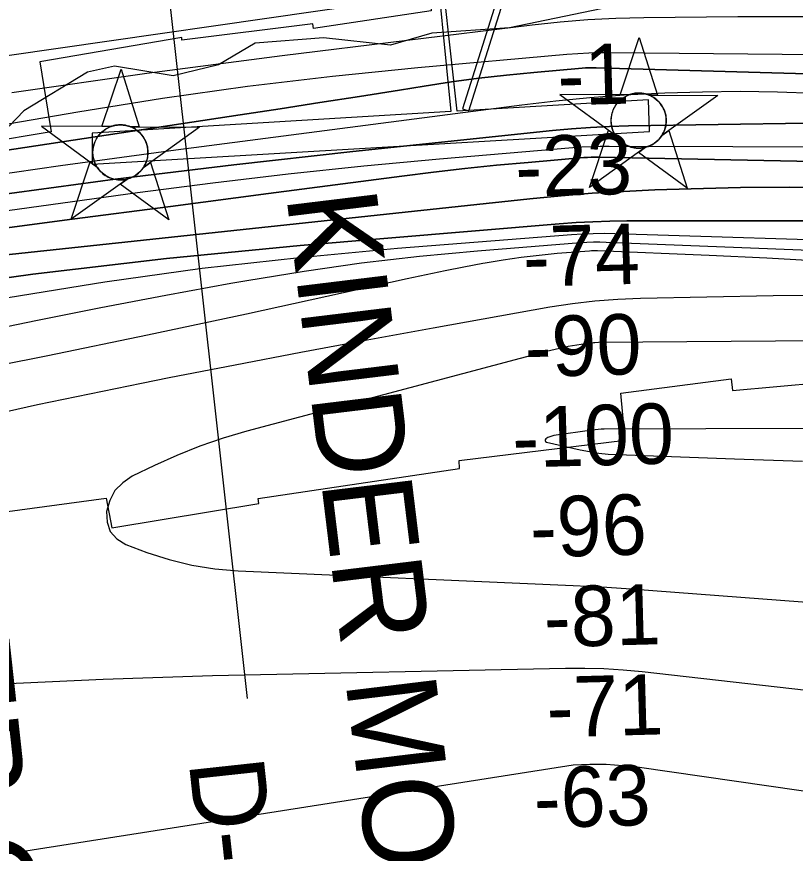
# Model space of a CAD drawing. Extents: x 3477039 to 3515015, y 546746 to 572297.
# Drawn here: x 3494355 to 3495218, y 565048 to 565975 of the extents above; entities that cross this region are included whole.
import ezdxf

# ---------------------------------------------------------------- set-up
doc = ezdxf.new("R2010")
doc.units = 0
for name, color, linetype in [('V-CHAN-DOCK', 7, 'Continuous'), ('V-CHAN-NAID', 7, 'Continuous'), ('V-RIVR-EDGE', 7, 'Continuous'), ('V-RIVR-RANG', 7, 'Continuous'), ('V-RIVR-RANG-IDEN', 7, 'Continuous'), ('V-RRAP-RVMT', 7, 'Continuous'), ('V-SITE-STRC', 7, 'Continuous'), ('V-TOPO-DPTH', 7, 'Continuous'), ('V-TOPO-MAJR', 7, 'Continuous'), ('V-TOPO-MINR', 7, 'Continuous'), ('V-TOPO-WATR', 7, 'Continuous')]:
    doc.layers.add(name, color=color, linetype=linetype)

msp = doc.modelspace()

# ---------------------------------------------------------------- linework, layer by layer
at = {"layer": 'V-CHAN-DOCK'}
msp.add_lwpolyline([(3494842.9, 565870.33), (3494820.88, 566068.26), (3494816.2, 566067.71), (3494835.92, 565869.91), (3494438.19, 565846.13), (3494438.51, 565811.65), (3495055.91, 565847.94), (3495055, 565883.01), (3494842.9, 565870.33)], dxfattribs=at)
at = {"layer": 'V-CHAN-NAID'}
for points in [[(3495033.12, 565888.51), (3495023.54, 565888.58), (3495044.66, 565952.06), (3495064.89, 565888.29), (3495055.3, 565888.35), (3495053.72, 565888.93), (3495051.63, 565889.55), (3495049.59, 565890), (3495047.55, 565890.31), (3495046.39, 565890.43), (3495044.85, 565890.51), (3495043.13, 565890.5), (3495041.76, 565890.43), (3495039.85, 565890.23), (3495038.49, 565890.01), (3495036.7, 565889.63), (3495035.17, 565889.21), (3495034.14, 565888.88)], [(3494458.78, 565853.29), (3494449.19, 565853.36), (3494470.32, 565916.84), (3494490.54, 565853.07), (3494480.96, 565853.14), (3494479.38, 565853.71), (3494477.28, 565854.33), (3494475.24, 565854.79), (3494473.21, 565855.09), (3494472.04, 565855.21), (3494470.51, 565855.29), (3494468.79, 565855.29), (3494467.42, 565855.22), (3494465.51, 565855.02), (3494464.14, 565854.8), (3494462.36, 565854.41), (3494460.83, 565853.99), (3494459.8, 565853.66)], [(3495033.12, 565888.51), (3494956.63, 565889.05), (3495018.2, 565843.65), (3495017.08, 565845.56), (3495016.27, 565847.19), (3495015.45, 565849.16), (3495014.75, 565851.21), (3495014.39, 565852.54), (3495014.03, 565854.16), (3495013.78, 565855.61), (3495013.6, 565857.2), (3495013.49, 565858.94), (3495013.48, 565860.52), (3495013.58, 565862.6), (3495013.77, 565864.21), (3495014.16, 565866.42), (3495014.64, 565868.34), (3495015.24, 565870.23), (3495015.9, 565871.91), (3495016.62, 565873.49), (3495017.44, 565875.03), (3495018.5, 565876.77), (3495019.53, 565878.24), (3495020.53, 565879.51), (3495021.53, 565880.65), (3495022.84, 565881.99), (3495023.89, 565882.95), (3495025.61, 565884.35), (3495026.82, 565885.22), (3495028.51, 565886.29), (3495030.24, 565887.23), (3495031.68, 565887.92)], [(3495055.3, 565888.35), (3495131.79, 565887.81), (3495069.59, 565843.29), (3495070.5, 565844.78), (3495071.48, 565846.62), (3495072.19, 565848.21), (3495072.93, 565850.17), (3495073.48, 565851.95), (3495073.88, 565853.59), (3495074.24, 565855.6), (3495074.42, 565857.17), (3495074.55, 565859.38), (3495074.52, 565861.44), (3495074.33, 565863.66), (3495074.06, 565865.42), (3495073.57, 565867.65), (3495072.93, 565869.79), (3495072.18, 565871.77), (3495071.53, 565873.21), (3495070.53, 565875.13), (3495069.46, 565876.85), (3495068.25, 565878.56), (3495066.99, 565880.09), (3495065.72, 565881.46), (3495064.08, 565882.99), (3495062.34, 565884.4), (3495060.66, 565885.58), (3495058.77, 565886.71), (3495057.3, 565887.47)], [(3494458.78, 565853.29), (3494382.29, 565853.83), (3494443.85, 565808.44), (3494442.74, 565810.34), (3494441.93, 565811.97), (3494441.11, 565813.94), (3494440.41, 565815.99), (3494440.04, 565817.32), (3494439.68, 565818.94), (3494439.44, 565820.39), (3494439.25, 565821.99), (3494439.14, 565823.72), (3494439.13, 565825.3), (3494439.24, 565827.38), (3494439.42, 565829), (3494439.81, 565831.2), (3494440.29, 565833.12), (3494440.9, 565835.01), (3494441.55, 565836.69), (3494442.28, 565838.28), (3494443.09, 565839.81), (3494444.15, 565841.55), (3494445.19, 565843.02), (3494446.19, 565844.29), (3494447.19, 565845.43), (3494448.5, 565846.77), (3494449.55, 565847.73), (3494451.26, 565849.13), (3494452.48, 565850), (3494454.16, 565851.07), (3494455.89, 565852.02), (3494457.34, 565852.7)], [(3494480.96, 565853.14), (3494557.45, 565852.59), (3494495.25, 565808.07), (3494496.16, 565809.56), (3494497.13, 565811.41), (3494497.85, 565812.99), (3494498.59, 565814.95), (3494499.13, 565816.73), (3494499.53, 565818.37), (3494499.89, 565820.38), (3494500.08, 565821.95), (3494500.2, 565824.16), (3494500.17, 565826.22), (3494499.98, 565828.44), (3494499.72, 565830.2), (3494499.23, 565832.43), (3494498.59, 565834.57), (3494497.84, 565836.55), (3494497.19, 565838), (3494496.18, 565839.91), (3494495.12, 565841.64), (3494493.91, 565843.34), (3494492.65, 565844.88), (3494491.37, 565846.24), (3494489.74, 565847.77), (3494488, 565849.19), (3494486.31, 565850.36), (3494484.43, 565851.49), (3494482.96, 565852.26)], [(3495051.56, 565830.38), (3494989.35, 565785.86), (3495010.48, 565849.34), (3495018.2, 565843.65), (3495018.83, 565842.69), (3495020.22, 565840.83), (3495021.43, 565839.42), (3495022.9, 565837.91), (3495024.28, 565836.66), (3495025.74, 565835.51), (3495027.14, 565834.52), (3495028.82, 565833.48), (3495030.53, 565832.57), (3495032.32, 565831.76), (3495033.77, 565831.2), (3495035.4, 565830.68), (3495037.62, 565830.11), (3495039.16, 565829.82), (3495041.18, 565829.57), (3495042.72, 565829.46), (3495044.58, 565829.44), (3495046.27, 565829.52), (3495047.98, 565829.7), (3495049.88, 565830.01)], [(3495069.59, 565843.29), (3495077.39, 565848.87), (3495097.61, 565785.09), (3495043.76, 565824.8), (3495051.56, 565830.38), (3495053.22, 565830.86), (3495054.84, 565831.42), (3495056.99, 565832.33), (3495058.73, 565833.22), (3495060.6, 565834.33), (3495062.33, 565835.54), (3495063.89, 565836.79), (3495065.17, 565837.96), (3495066.56, 565839.38), (3495067.76, 565840.78), (3495068.88, 565842.25)], [(3494477.21, 565795.17), (3494415.01, 565750.64), (3494436.14, 565814.13), (3494443.85, 565808.44), (3494444.49, 565807.47), (3494445.87, 565805.61), (3494447.08, 565804.2), (3494448.55, 565802.69), (3494449.94, 565801.44), (3494451.39, 565800.29), (3494452.8, 565799.3), (3494454.48, 565798.26), (3494456.19, 565797.35), (3494457.98, 565796.54), (3494459.43, 565795.99), (3494461.05, 565795.46), (3494463.28, 565794.89), (3494464.81, 565794.61), (3494466.84, 565794.35), (3494468.37, 565794.24), (3494470.23, 565794.22), (3494471.92, 565794.3), (3494473.63, 565794.48), (3494475.54, 565794.79)], [(3494495.25, 565808.07), (3494503.04, 565813.65), (3494523.27, 565749.88), (3494469.42, 565789.58), (3494477.21, 565795.17), (3494478.88, 565795.64), (3494480.49, 565796.2), (3494482.65, 565797.11), (3494484.39, 565798), (3494486.25, 565799.11), (3494487.99, 565800.33), (3494489.54, 565801.57), (3494490.83, 565802.74), (3494492.21, 565804.16), (3494493.42, 565805.56), (3494494.54, 565807.03)]]:
    msp.add_lwpolyline(points, close=True, dxfattribs=at)
for centre in [(3495044.01, 565859.98), (3494469.67, 565824.76)]:
    msp.add_circle(centre, 30.54, dxfattribs=at)
at = {"layer": 'V-RIVR-EDGE'}
msp.add_lwpolyline([(3495987.01, 565925.74), (3495880.4, 565928.46), (3495758.5, 565941.01), (3495591.25, 565951.84), (3495524.48, 565958.14), (3495416.07, 565976.17), (3495320.54, 565998.47), (3495277.67, 566005.31), (3495225.58, 566002.38), (3495145.92, 566001.35), (3495072.37, 565991.73), (3495002.5, 565983.94), (3494900.73, 565962.74), (3494814.94, 565956.83), (3494768.95, 565943.46), (3494694.83, 565951.61), (3494618.84, 565945.67), (3494578.34, 565921.87), (3494528.06, 565909.74), (3494463.14, 565920.32), (3494433.1, 565913.66), (3494362.53, 565870.94), (3494346.56, 565853.82)], dxfattribs=at)
at = {"layer": 'V-RIVR-RANG'}
msp.add_line((3494486.35, 566332.59), (3494610, 565219.44), dxfattribs=at)
at = {"layer": 'V-RRAP-RVMT'}
for points in [[(3495266.6, 566030.01), (3495108.07, 566014.82), (3495107.72, 566017.77), (3494968.2, 565999.72), (3494967.57, 566003.83), (3494814.01, 565983.73), (3494814.17, 565981.67), (3494683.67, 565962.04), (3494682.89, 565967.18), (3494537.85, 565949.21), (3494537.56, 565952), (3494380.4, 565925.18), (3494392.75, 565847.56), (3494317.63, 565835.05)], [(3494330.6, 565424.61), (3494453.94, 565441.28), (3494460.12, 565408.42), (3494623.04, 565435.52), (3494622.46, 565441.1), (3494845.29, 565474.43), (3494845.05, 565483.03), (3495029.06, 565505.85), (3495024.29, 565557.68), (3495146.36, 565573.88), (3495147.91, 565560.69), (3495442.61, 565587.25), (3495441.72, 565607.56), (3495547.84, 565609.99), (3495549.06, 565596.69), (3495704, 565594.09), (3495704.49, 565600.41), (3495714.09, 565600.01), (3495713.8, 565589.66), (3495817.17, 565585.03)]]:
    msp.add_lwpolyline(points, dxfattribs=at)
at = {"layer": 'V-SITE-STRC'}
msp.add_lwpolyline([(3495045.73, 566930.94), (3495190.49, 566950.31), (3495141.16, 566800.71), (3494848.89, 565872.9), (3494855.7, 565870.9), (3495147.47, 566798.23), (3495201.26, 566958.51), (3495190.57, 566961.51), (3495187.6, 566955.2), (3495045.28, 566935.82), (3495045.73, 566930.94)], dxfattribs=at)
at = {"layer": 'V-TOPO-DPTH'}
for points in [[(3496218.51, 565911.71), (3495486.1, 565964.87), (3495403.14, 565969.85), (3495320.13, 565973.45), (3495237.06, 565974.97), (3495153.95, 565975.11), (3495049.86, 565973.99), (3495018.8, 565973.13), (3494987.78, 565971.59), (3494956.82, 565969.02), (3494925.92, 565965.75), (3494648.92, 565931.81), (3494499.08, 565912.11), (3494349.5, 565890.64)], [(3496230.72, 565883.27), (3494996.72, 565918.61), (3494992.87, 565918.65), (3494989.02, 565918.61), (3494985.18, 565918.42), (3494981.35, 565918.15), (3494927.96, 565913.44), (3494897.47, 565910.42), (3494867.03, 565906.97), (3494836.68, 565902.85), (3494806.38, 565898.3), (3494778.81, 565893.86), (3494734.75, 565886.82), (3494690.69, 565879.88), (3494646.6, 565873.06), (3494602.49, 565866.34), (3494256.08, 565814.06)], [(3494256.08, 565814.06), (3494602.49, 565866.34), (3494646.6, 565873.06), (3494690.69, 565879.88), (3494734.75, 565886.82), (3494778.81, 565893.86), (3494806.38, 565898.3), (3494836.68, 565902.85), (3494867.03, 565906.97), (3494897.47, 565910.42), (3494927.96, 565913.44), (3494981.35, 565918.15), (3494985.18, 565918.42), (3494989.02, 565918.61), (3494992.87, 565918.65), (3494996.72, 565918.61), (3496230.72, 565883.27)], [(3496202.75, 565817.76), (3495712.9, 565846.95), (3495592.63, 565852.74), (3495472.31, 565856.71), (3495351.94, 565857.93), (3495231.53, 565857.32), (3495032.84, 565854.05), (3495011.76, 565853.42), (3494990.7, 565852.43), (3494969.68, 565850.88), (3494948.68, 565848.97), (3494727.12, 565825.81), (3494595.48, 565811.09), (3494464, 565795.11), (3494332.76, 565777.22)], [(3494332.76, 565777.22), (3494464, 565795.11), (3494595.48, 565811.09), (3494727.12, 565825.81), (3494948.68, 565848.97), (3494969.68, 565850.88), (3494990.7, 565852.43), (3495011.76, 565853.42), (3495032.84, 565854.05), (3495231.53, 565857.32), (3495351.94, 565857.93), (3495472.31, 565856.71), (3495592.63, 565852.74), (3495712.9, 565846.95), (3496202.75, 565817.76)], [(3494307.57, 565736.46), (3494416.35, 565750.58), (3494525.11, 565764.79), (3494633.87, 565779.08), (3494781.65, 565798.56), (3494816.54, 565802.91), (3494851.45, 565806.93), (3494886.42, 565810.47), (3494921.43, 565813.68), (3494983.08, 565818.9), (3494987.29, 565819.19), (3494991.5, 565819.39), (3494995.71, 565819.46), (3494999.93, 565819.44), (3496024.06, 565798.6)], [(3494307.57, 565736.46), (3494416.35, 565750.58), (3494525.11, 565764.79), (3494633.87, 565779.08), (3494781.65, 565798.56), (3494816.54, 565802.91), (3494851.45, 565806.93), (3494886.42, 565810.47), (3494921.43, 565813.68), (3494983.08, 565818.9), (3494987.29, 565819.19), (3494991.5, 565819.39), (3494995.71, 565819.46), (3494999.93, 565819.44), (3496024.06, 565798.6)], [(3496164.72, 565749.31), (3495321.12, 565783.85), (3495266.35, 565785.47), (3495211.58, 565786.26), (3495156.8, 565785.79), (3495102.02, 565784.49), (3495061.89, 565783.09), (3495027.2, 565781.5), (3494992.54, 565779.41), (3494957.94, 565776.59), (3494923.38, 565773.27), (3494346.63, 565711.66), (3494251.66, 565700.53), (3494156.87, 565688.11), (3494062.35, 565673.75), (3493968.02, 565658.1), (3493820.91, 565632.13), (3493800.33, 565628.21), (3493779.83, 565623.92), (3493759.46, 565619.07), (3493739.17, 565613.85), (3493100.46, 565400.05)], [(3493100.46, 565400.05), (3493739.17, 565613.85), (3493759.46, 565619.07), (3493779.83, 565623.92), (3493800.33, 565628.21), (3493820.91, 565632.13), (3493968.02, 565658.1), (3494062.35, 565673.75), (3494156.87, 565688.11), (3494251.66, 565700.53), (3494346.63, 565711.66), (3494923.38, 565773.27), (3494957.94, 565776.59), (3494992.54, 565779.41), (3495027.2, 565781.5), (3495061.89, 565783.09), (3495102.02, 565784.49), (3495156.8, 565785.79), (3495211.58, 565786.26), (3495266.35, 565785.47), (3495321.12, 565783.85), (3496164.72, 565749.31)], [(3496196.7, 565712.73), (3495888.85, 565731.14), (3495739.72, 565738.71), (3495590.54, 565744.48), (3495441.28, 565747.56), (3495291.96, 565748.84), (3495030.76, 565748.72), (3495012.01, 565748.47), (3494993.28, 565747.92), (3494974.57, 565746.89), (3494955.87, 565745.56), (3494668.97, 565721.43), (3494520.69, 565706.97), (3494372.74, 565689.89), (3494225.3, 565668.88)], [(3494225.3, 565668.88), (3494372.74, 565689.89), (3494520.69, 565706.97), (3494668.97, 565721.43), (3494955.87, 565745.56), (3494974.57, 565746.89), (3494993.28, 565747.92), (3495012.01, 565748.47), (3495030.76, 565748.72), (3495291.96, 565748.84), (3495441.28, 565747.56), (3495590.54, 565744.48), (3495739.72, 565738.71), (3495888.85, 565731.14), (3496196.7, 565712.73)]]:
    msp.add_lwpolyline(points, dxfattribs=at)
at = {"layer": 'V-TOPO-MAJR'}
for points in [[(3495991.38, 565703.73), (3495945.19, 565705.47), (3495017.65, 565734.52), (3495005.62, 565734.7), (3494993.6, 565734.61), (3494981.58, 565734.13), (3494969.57, 565733.37), (3494776.59, 565718.09), (3494668.28, 565707.99), (3494560.23, 565695.89), (3494452.55, 565680.78), (3494345.13, 565663.67)], [(3495681.29, 565520.25), (3495005.6, 565517.89), (3495002.3, 565517.81), (3494999.01, 565517.63), (3494995.73, 565517.32), (3494992.46, 565516.91), (3494950.15, 565510.77), (3494947.77, 565510.26), (3494943.29, 565508.56), (3494941.17, 565507.37), (3494940.47, 565506.26), (3494940.26, 565505.25), (3494940.81, 565504.37), (3494941.86, 565503.58), (3494979.35, 565495.05), (3494989.55, 565493.02), (3494999.8, 565491.39), (3495010.13, 565490.33), (3495020.51, 565489.65), (3495150.16, 565484.87), (3495225.41, 565482.38)]]:
    msp.add_lwpolyline(points, dxfattribs=at)
at = {"layer": 'V-TOPO-MINR'}
for points in [[(3496192.91, 565942.6), (3495637.84, 565984.62), (3495529.35, 565992.45), (3495420.83, 565999.77), (3495312.26, 566006.33), (3495203.66, 566012.39), (3494999.04, 566023.08), (3494992.72, 566023.29), (3494986.41, 566023.32), (3494980.1, 566023.09), (3494973.8, 566022.7), (3494115.13, 565898.82), (3494041.32, 565886.24), (3493967.63, 565873.02), (3493894.01, 565859.36), (3493797.04, 565840.93), (3493772, 565835.99), (3493747.01, 565830.82), (3493722.09, 565825.3), (3493697.23, 565819.55), (3492747.25, 565579.21)], [(3496218.51, 565911.71), (3495486.1, 565964.87), (3495403.14, 565969.85), (3495320.13, 565973.45), (3495237.06, 565974.97), (3495153.95, 565975.11), (3495049.86, 565973.99), (3495018.8, 565973.13), (3494987.78, 565971.59), (3494956.82, 565969.02), (3494925.92, 565965.75), (3494648.92, 565931.81), (3494499.08, 565912.11), (3494349.5, 565890.64)], [(3496024.21, 565910.68), (3495914.12, 565917.91), (3495803.97, 565923.69), (3495693.73, 565927.3), (3495583.42, 565929.47), (3495012.8, 565935.08), (3495000.71, 565935.02), (3494988.63, 565934.72), (3494976.56, 565934.07), (3494964.5, 565933.17), (3494799.27, 565918.46), (3494704.76, 565908.88), (3494610.44, 565897.77), (3494516.42, 565884.36), (3494422.6, 565869.42), (3494271.35, 565843.43)], [(3496177.29, 565847.02), (3495239.54, 565890.07), (3495197.92, 565891.44), (3495156.3, 565892.08), (3495114.68, 565891.63), (3495073.06, 565890.46), (3495065.63, 565890.16), (3495027.76, 565888.09), (3494989.95, 565885.36), (3494952.23, 565881.61), (3494914.56, 565877.2), (3494531.1, 565827.1), (3494403.29, 565809.69), (3494275.63, 565791.33)], [(3496202.75, 565817.76), (3495712.9, 565846.95), (3495592.63, 565852.74), (3495472.31, 565856.71), (3495351.94, 565857.93), (3495231.53, 565857.32), (3495032.84, 565854.05), (3495011.76, 565853.42), (3494990.7, 565852.43), (3494969.68, 565850.88), (3494948.68, 565848.97), (3494727.12, 565825.81), (3494595.48, 565811.09), (3494464, 565795.11), (3494332.76, 565777.22)], [(3496009.4, 565814.12), (3495897.08, 565820.51), (3495784.71, 565825.48), (3495672.26, 565828.31), (3495559.76, 565829.72), (3495011.43, 565831.34), (3495001.32, 565831.24), (3494991.21, 565830.96), (3494981.12, 565830.41), (3494971.03, 565829.69), (3494823.28, 565817.18), (3494739.4, 565809.4), (3494655.61, 565800.74), (3494571.98, 565790.75), (3494488.44, 565779.88), (3493837.19, 565689.83)], [(3496024.06, 565798.6), (3494999.93, 565819.44), (3494995.71, 565819.46), (3494991.5, 565819.39), (3494987.29, 565819.19), (3494983.08, 565818.9), (3494921.43, 565813.68), (3494886.42, 565810.47), (3494851.45, 565806.93), (3494816.54, 565802.91), (3494781.65, 565798.56), (3494633.87, 565779.08), (3494525.11, 565764.79), (3494416.35, 565750.58), (3494307.57, 565736.46)], [(3496164.72, 565749.31), (3495321.12, 565783.85), (3495266.35, 565785.47), (3495211.58, 565786.26), (3495156.8, 565785.79), (3495102.02, 565784.49), (3495061.89, 565783.09), (3495027.2, 565781.5), (3494992.54, 565779.41), (3494957.94, 565776.59), (3494923.38, 565773.27), (3494346.63, 565711.66), (3494251.66, 565700.53), (3494156.87, 565688.11), (3494062.35, 565673.75), (3493968.02, 565658.1), (3493820.91, 565632.13), (3493800.33, 565628.21), (3493779.83, 565623.92), (3493759.46, 565619.07), (3493739.17, 565613.85), (3493100.46, 565400.05)], [(3496196.7, 565712.73), (3495888.85, 565731.14), (3495739.72, 565738.71), (3495590.54, 565744.48), (3495441.28, 565747.56), (3495291.96, 565748.84), (3495030.76, 565748.72), (3495012.01, 565748.47), (3494993.28, 565747.92), (3494974.57, 565746.89), (3494955.87, 565745.56), (3494668.97, 565721.43), (3494520.69, 565706.97), (3494372.74, 565689.89), (3494225.3, 565668.88)], [(3496024.87, 565671.49), (3495928.32, 565680.91), (3495831.67, 565689.01), (3495734.88, 565695.14), (3495637.99, 565699.96), (3495008.09, 565724.9), (3495000.96, 565725.06), (3494993.83, 565725.05), (3494986.71, 565724.78), (3494979.6, 565724.34), (3494865.22, 565715.28), (3494801.04, 565709.25), (3494737.01, 565701.96), (3494673.24, 565692.79), (3494609.62, 565682.37), (3494592.17, 565679.25), (3494520.01, 565666.01), (3494447.93, 565652.36), (3494375.98, 565638.07), (3494304.11, 565623.36)], [(3496180.43, 565620.9), (3495377.96, 565693.82), (3495314.09, 565699.13), (3495250.17, 565703.8), (3495186.19, 565707.49), (3495122.17, 565710.54), (3494998.53, 565715.48), (3494996.3, 565715.53), (3494991.85, 565715.45), (3494989.62, 565715.31), (3494953.86, 565712.48), (3494933.8, 565710.57), (3494913.79, 565708.26), (3494893.86, 565705.33), (3494873.98, 565701.99), (3494871.48, 565701.53), (3494850.42, 565697.54), (3494829.38, 565693.41), (3494808.39, 565689.06), (3494787.43, 565684.57), (3494609.53, 565645.53), (3494499.53, 565621.96), (3494389.38, 565599.11), (3494279.01, 565577.35)], [(3496191.49, 565607.09), (3495588.21, 565654.3), (3495489.55, 565660.56), (3495390.84, 565664.89), (3495292.05, 565666.31), (3495193.2, 565665.8), (3495046.07, 565662.89), (3495020.8, 565661.79), (3494995.6, 565659.9), (3494970.53, 565656.83), (3494945.53, 565652.98), (3494816.24, 565629.89), (3494742.99, 565616.59), (3494669.79, 565603.01), (3494596.67, 565588.99), (3494523.61, 565574.69), (3494493.17, 565568.64), (3494435.42, 565556.87), (3494377.75, 565544.74), (3494320.2, 565532.05)], [(3495685.86, 565619.22), (3494999.35, 565614), (3494995.24, 565613.78), (3494993.88, 565613.63), (3494980.19, 565611.87), (3494975.35, 565611.19), (3494970.53, 565610.42), (3494965.73, 565609.52), (3494960.94, 565608.53), (3494956.17, 565607.45), (3494951.41, 565606.33), (3494946.67, 565605.14), (3494941.93, 565603.92), (3494609.69, 565515.52), (3494583.49, 565507.75), (3494557.65, 565499), (3494532.35, 565488.81), (3494507.41, 565477.65), (3494482.83, 565465.79), (3494472.23, 565458.52), (3494463.58, 565449.81), (3494457.85, 565438.95), (3494454.07, 565426.66), (3494454.96, 565414.77), (3494458.45, 565404.42), (3494465.84, 565396.38), (3494475.84, 565389.88), (3494498.98, 565381.27), (3494523.68, 565373.39), (3494548.7, 565367.09), (3494574.2, 565363.16), (3494600.02, 565360.82), (3494971.34, 565344.72), (3494987.33, 565343.95), (3495003.32, 565343.07), (3495019.29, 565342.04), (3495035.26, 565340.91), (3495322.92, 565319.06)], [(3494329.89, 565235.38), (3494450.7, 565240.85), (3494571.61, 565244.66), (3494963.06, 565252.95), (3494984.29, 565252.97), (3495005.5, 565252.43), (3495026.66, 565251.04), (3495047.81, 565249.09), (3495314.55, 565219.05), (3495392.79, 565208.77), (3495470.69, 565196.59), (3495548.09, 565181.55), (3495625.16, 565164.61), (3495720.96, 565141.69), (3495749.8, 565134.48), (3495778.53, 565126.9), (3495807.11, 565118.76), (3495835.59, 565110.23), (3495864.03, 565101.56), (3495892.52, 565093.06), (3495921.09, 565084.84), (3495949.71, 565076.79), (3496086.08, 565039.15)], [(3493985.78, 564991.13), (3494971.32, 565145.85), (3494989.73, 565146.5), (3495008.12, 565146.38), (3495026.46, 565145.11), (3495044.77, 565143.06), (3495257.4, 565112.5), (3495283.28, 565107.91), (3495308.88, 565102.23), (3495334.05, 565094.89), (3495358.94, 565086.45), (3495383.65, 565077.28), (3495408.41, 565068.24), (3495433.25, 565059.4), (3495458.13, 565050.69), (3495508.18, 565033.39)]]:
    msp.add_lwpolyline(points, dxfattribs=at)
at = {"layer": 'V-TOPO-WATR'}
msp.add_lwpolyline([(3496230.72, 565883.27), (3494996.72, 565918.61), (3494992.87, 565918.65), (3494989.02, 565918.61), (3494985.18, 565918.42), (3494981.35, 565918.15), (3494927.96, 565913.44), (3494897.47, 565910.42), (3494867.03, 565906.97), (3494836.68, 565902.85), (3494806.38, 565898.3), (3494778.81, 565893.86), (3494734.75, 565886.82), (3494690.69, 565879.88), (3494646.6, 565873.06), (3494602.49, 565866.34), (3494256.08, 565814.06)], dxfattribs=at)

# ---------------------------------------------------------------- texts
at = {"layer": 'V-CHAN-NAID'}
for s, rotation, p in [('KINDER MORGAN (144.9) (2)', 276.9422, (3494653.39, 565777.11)), ('KAISER CHEMICAL (145.1)', 276.26058, (3494212.82, 565588.56))]:
    msp.add_text(s, height=100, rotation=rotation, dxfattribs=at).set_placement(p)
at = {"layer": 'V-RIVR-RANG'}
for s, p in [('-1', (3494954.79, 565876.68)), ('-23', (3494907.97, 565775.36)), ('-74', (3494916.52, 565675.56)), ('-90', (3494918.48, 565575.58)), ('-100', (3494904.62, 565475.16)), ('-96', (3494924.25, 565375.66)), ('-81', (3494939.65, 565276.04)), ('-71', (3494942.67, 565176.09)), ('-63', (3494928.54, 565075.66))]:
    msp.add_text(s, height=67, rotation=1.56683, dxfattribs=at).set_placement(p)
at = {"layer": 'V-RIVR-RANG-IDEN'}
msp.add_text('D-000', height=83, rotation=276.19633, dxfattribs=at).set_placement((3494545.38, 565149.08))

doc.saveas('drawing.dxf')
